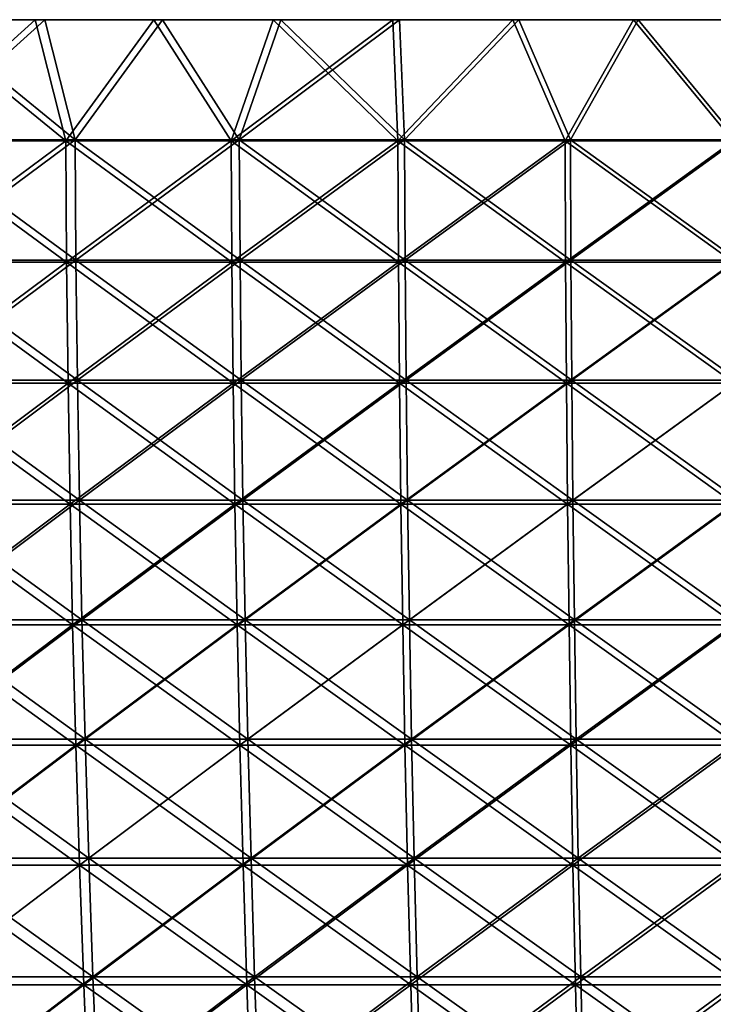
# Model space of a CAD drawing. Header units: millimetres. Extents: x -250 to 250, y -45 to 4150.
# Tile 700 of 805: x -56 to -24, y 4105 to 4150. Entities that reach past the tile are written whole.
import ezdxf

# ---------------------------------------------------------------- set-up
doc = ezdxf.new("R2010")
doc.units = ezdxf.units.MM
doc.header["$LTSCALE"] = 81.481481
for name, color, linetype in [('18', 7, 'CONTINUOUS'), ('19', 7, 'CONTINUOUS'), ('20', 7, 'CONTINUOUS'), ('21', 7, 'CONTINUOUS'), ('22', 7, 'CONTINUOUS')]:
    doc.layers.add(name, color=color, linetype=linetype)

msp = doc.modelspace()

# ---------------------------------------------------------------- linework, layer by layer
at = {"layer": '18', "color": 7, "linetype": 'CONTINUOUS'}
for points in [[(-65.595, 4150, 241.241), (-60.242, 4150, 242.633), (-54.421, 4150, 241.955), (-65.595, 4150, 241.241)], [(-59.76, 4150, 240.692), (-65.595, 4150, 241.241), (-54.421, 4150, 241.955), (-59.76, 4150, 240.692)], [(-60.242, 4150, -242.633), (-65.595, 4150, -241.241), (-54.421, 4150, -241.955), (-60.242, 4150, -242.633)], [(-54.421, 4150, -241.955), (-65.595, 4150, -241.241), (-59.76, 4150, -240.692), (-54.421, 4150, -241.955)], [(-60.242, 4150, 242.633), (-54.86, 4150, 243.907), (-49.055, 4150, 243.1), (-60.242, 4150, 242.633)], [(-54.421, 4150, 241.955), (-60.242, 4150, 242.633), (-49.055, 4150, 243.1), (-54.421, 4150, 241.955)], [(-54.86, 4150, -243.907), (-60.242, 4150, -242.633), (-49.055, 4150, -243.1), (-54.86, 4150, -243.907)], [(-49.055, 4150, -243.1), (-60.242, 4150, -242.633), (-54.421, 4150, -241.955), (-49.055, 4150, -243.1)], [(-54.86, 4150, 243.907), (-49.45, 4150, 245.06), (-43.665, 4150, 244.126), (-54.86, 4150, 243.907)], [(-49.055, 4150, 243.1), (-54.86, 4150, 243.907), (-43.665, 4150, 244.126), (-49.055, 4150, 243.1)], [(-49.45, 4150, -245.06), (-54.86, 4150, -243.907), (-38.254, 4150, -245.032), (-49.45, 4150, -245.06)], [(-38.254, 4150, -245.032), (-54.86, 4150, -243.907), (-43.666, 4150, -244.126), (-38.254, 4150, -245.032)], [(-43.666, 4150, -244.126), (-54.86, 4150, -243.907), (-49.055, 4150, -243.1), (-43.666, 4150, -244.126)], [(-49.45, 4150, 245.06), (-44.017, 4150, 246.094), (-32.823, 4150, 245.818), (-49.45, 4150, 245.06)], [(-43.665, 4150, 244.126), (-49.45, 4150, 245.06), (-38.253, 4150, 245.032), (-43.665, 4150, 244.126)], [(-38.253, 4150, 245.032), (-49.45, 4150, 245.06), (-32.823, 4150, 245.818), (-38.253, 4150, 245.032)], [(-44.017, 4150, -246.094), (-49.45, 4150, -245.06), (-32.824, 4150, -245.818), (-44.017, 4150, -246.094)], [(-32.824, 4150, -245.818), (-49.45, 4150, -245.06), (-38.254, 4150, -245.032), (-32.824, 4150, -245.818)], [(-44.017, 4150, 246.094), (-38.562, 4150, 247.008), (-27.377, 4150, 246.484), (-44.017, 4150, 246.094)], [(-32.823, 4150, 245.818), (-44.017, 4150, 246.094), (-27.377, 4150, 246.484), (-32.823, 4150, 245.818)], [(-38.562, 4150, -247.008), (-44.017, 4150, -246.094), (-27.377, 4150, -246.484), (-38.562, 4150, -247.008)], [(-27.377, 4150, -246.484), (-44.017, 4150, -246.094), (-32.824, 4150, -245.818), (-27.377, 4150, -246.484)], [(-38.562, 4150, 247.008), (-33.088, 4150, 247.801), (-21.918, 4150, 247.03), (-38.562, 4150, 247.008)], [(-27.377, 4150, 246.484), (-38.562, 4150, 247.008), (-21.918, 4150, 247.03), (-27.377, 4150, 246.484)], [(-33.088, 4150, -247.801), (-38.562, 4150, -247.008), (-10.97, 4150, -247.757), (-33.088, 4150, -247.801)], [(-10.97, 4150, -247.757), (-38.562, 4150, -247.008), (-16.448, 4150, -247.454), (-10.97, 4150, -247.757)], [(-16.448, 4150, -247.454), (-38.562, 4150, -247.008), (-21.918, 4150, -247.03), (-16.448, 4150, -247.454)], [(-21.918, 4150, -247.03), (-38.562, 4150, -247.008), (-27.377, 4150, -246.484), (-21.918, 4150, -247.03)], [(-33.088, 4150, 247.801), (-27.598, 4150, 248.472), (-5.486, 4150, 247.939), (-33.088, 4150, 247.801)], [(-21.918, 4150, 247.03), (-33.088, 4150, 247.801), (-16.448, 4150, 247.454), (-21.918, 4150, 247.03)], [(-16.448, 4150, 247.454), (-33.088, 4150, 247.801), (-10.97, 4150, 247.757), (-16.448, 4150, 247.454)], [(-10.97, 4150, 247.757), (-33.088, 4150, 247.801), (-5.486, 4150, 247.939), (-10.97, 4150, 247.757)], [(-27.598, 4150, -248.472), (-33.088, 4150, -247.801), (27.598, 4150, -248.472), (-27.598, 4150, -248.472)], [(27.598, 4150, -248.472), (-33.088, 4150, -247.801), (0, 4150, -248), (27.598, 4150, -248.472)], [(0, 4150, -248), (-33.088, 4150, -247.801), (-5.486, 4150, -247.939), (0, 4150, -248)], [(-5.486, 4150, -247.939), (-33.088, 4150, -247.801), (-10.97, 4150, -247.757), (-5.486, 4150, -247.939)], [(27.598, 4150, 248.472), (33.088, 4150, 247.801), (-27.598, 4150, 248.472), (27.598, 4150, 248.472)], [(-27.598, 4150, 248.472), (33.088, 4150, 247.801), (0, 4150, 248), (-27.598, 4150, 248.472)], [(-22.095, 4150, 249.022), (27.598, 4150, 248.472), (-27.598, 4150, 248.472), (-22.095, 4150, 249.022)], [(-5.486, 4150, 247.939), (-27.598, 4150, 248.472), (0, 4150, 248), (-5.486, 4150, 247.939)], [(-22.095, 4150, -249.022), (-27.598, 4150, -248.472), (22.095, 4150, -249.022), (-22.095, 4150, -249.022)], [(22.095, 4150, -249.022), (-27.598, 4150, -248.472), (27.598, 4150, -248.472), (22.095, 4150, -249.022)]]:
    msp.add_3dface(points, dxfattribs=at)
at = {"layer": '19', "color": 7, "linetype": 'CONTINUOUS'}
for points in [[(-60.242, 4150, -242.633), (-54.86, 4150, -243.907), (-60.964, 4144.483, -242.39), (-60.242, 4150, -242.633)], [(-54.86, 4150, -243.907), (-53.47, 4144.483, -244.153), (-60.964, 4144.483, -242.39), (-54.86, 4150, -243.907)], [(-54.86, 4150, -243.907), (-49.45, 4150, -245.06), (-53.47, 4144.483, -244.153), (-54.86, 4150, -243.907)], [(-49.45, 4150, -245.06), (-45.926, 4144.483, -245.683), (-53.47, 4144.483, -244.153), (-49.45, 4150, -245.06)], [(-49.45, 4150, -245.06), (-44.017, 4150, -246.094), (-45.926, 4144.483, -245.683), (-49.45, 4150, -245.06)], [(-44.017, 4150, -246.094), (-38.562, 4150, -247.008), (-45.926, 4144.483, -245.683), (-44.017, 4150, -246.094)], [(-38.562, 4150, -247.008), (-38.339, 4144.483, -246.981), (-45.926, 4144.483, -245.683), (-38.562, 4150, -247.008)], [(-38.562, 4150, -247.008), (-33.088, 4150, -247.801), (-38.339, 4144.483, -246.981), (-38.562, 4150, -247.008)], [(-33.088, 4150, -247.801), (-30.715, 4144.483, -248.045), (-38.339, 4144.483, -246.981), (-33.088, 4150, -247.801)], [(-33.088, 4150, -247.801), (-27.598, 4150, -248.472), (-30.715, 4144.483, -248.045), (-33.088, 4150, -247.801)], [(-27.598, 4150, -248.472), (-23.061, 4144.483, -248.873), (-30.715, 4144.483, -248.045), (-27.598, 4150, -248.472)], [(-27.598, 4150, -248.472), (-22.095, 4150, -249.022), (-23.061, 4144.483, -248.873), (-27.598, 4150, -248.472)], [(-53.47, 4144.483, -244.153), (-60.919, 4138.964, -242.213), (-60.964, 4144.483, -242.39), (-53.47, 4144.483, -244.153)], [(-53.431, 4138.964, -243.974), (-60.919, 4138.964, -242.213), (-53.47, 4144.483, -244.153), (-53.431, 4138.964, -243.974)], [(-45.926, 4144.483, -245.683), (-53.431, 4138.964, -243.974), (-53.47, 4144.483, -244.153), (-45.926, 4144.483, -245.683)], [(-45.893, 4138.964, -245.504), (-53.431, 4138.964, -243.974), (-45.926, 4144.483, -245.683), (-45.893, 4138.964, -245.504)], [(-38.339, 4144.483, -246.981), (-45.893, 4138.964, -245.504), (-45.926, 4144.483, -245.683), (-38.339, 4144.483, -246.981)], [(-38.311, 4138.964, -246.801), (-45.893, 4138.964, -245.504), (-38.339, 4144.483, -246.981), (-38.311, 4138.964, -246.801)], [(-30.715, 4144.483, -248.045), (-38.311, 4138.964, -246.801), (-38.339, 4144.483, -246.981), (-30.715, 4144.483, -248.045)], [(-30.692, 4138.964, -247.863), (-38.311, 4138.964, -246.801), (-30.715, 4144.483, -248.045), (-30.692, 4138.964, -247.863)], [(-23.061, 4144.483, -248.873), (-30.692, 4138.964, -247.863), (-30.715, 4144.483, -248.045), (-23.061, 4144.483, -248.873)], [(-23.045, 4138.964, -248.691), (-30.692, 4138.964, -247.863), (-23.061, 4144.483, -248.873), (-23.045, 4138.964, -248.691)], [(-53.431, 4138.964, -243.974), (-60.845, 4133.45, -241.917), (-60.919, 4138.964, -242.213), (-53.431, 4138.964, -243.974)], [(-53.366, 4133.45, -243.676), (-60.845, 4133.45, -241.917), (-53.431, 4138.964, -243.974), (-53.366, 4133.45, -243.676)], [(-45.893, 4138.964, -245.504), (-53.366, 4133.45, -243.676), (-53.431, 4138.964, -243.974), (-45.893, 4138.964, -245.504)], [(-45.837, 4133.45, -245.204), (-53.366, 4133.45, -243.676), (-45.893, 4138.964, -245.504), (-45.837, 4133.45, -245.204)], [(-38.311, 4138.964, -246.801), (-45.837, 4133.45, -245.204), (-45.893, 4138.964, -245.504), (-38.311, 4138.964, -246.801)], [(-38.264, 4133.45, -246.499), (-45.837, 4133.45, -245.204), (-38.311, 4138.964, -246.801), (-38.264, 4133.45, -246.499)], [(-30.692, 4138.964, -247.863), (-38.264, 4133.45, -246.499), (-38.311, 4138.964, -246.801), (-30.692, 4138.964, -247.863)], [(-30.655, 4133.45, -247.561), (-38.264, 4133.45, -246.499), (-30.692, 4138.964, -247.863), (-30.655, 4133.45, -247.561)], [(-23.045, 4138.964, -248.691), (-30.655, 4133.45, -247.561), (-30.692, 4138.964, -247.863), (-23.045, 4138.964, -248.691)], [(-23.016, 4133.45, -248.387), (-30.655, 4133.45, -247.561), (-23.045, 4138.964, -248.691), (-23.016, 4133.45, -248.387)], [(-53.366, 4133.45, -243.676), (-60.741, 4127.944, -241.504), (-60.845, 4133.45, -241.917), (-53.366, 4133.45, -243.676)], [(-53.275, 4127.944, -243.26), (-60.741, 4127.944, -241.504), (-53.366, 4133.45, -243.676), (-53.275, 4127.944, -243.26)], [(-45.837, 4133.45, -245.204), (-53.275, 4127.944, -243.26), (-53.366, 4133.45, -243.676), (-45.837, 4133.45, -245.204)], [(-45.758, 4127.944, -244.785), (-53.275, 4127.944, -243.26), (-45.837, 4133.45, -245.204), (-45.758, 4127.944, -244.785)], [(-38.264, 4133.45, -246.499), (-45.758, 4127.944, -244.785), (-45.837, 4133.45, -245.204), (-38.264, 4133.45, -246.499)], [(-38.198, 4127.944, -246.078), (-45.758, 4127.944, -244.785), (-38.264, 4133.45, -246.499), (-38.198, 4127.944, -246.078)], [(-30.655, 4133.45, -247.561), (-38.198, 4127.944, -246.078), (-38.264, 4133.45, -246.499), (-30.655, 4133.45, -247.561)], [(-30.602, 4127.944, -247.138), (-38.198, 4127.944, -246.078), (-30.655, 4133.45, -247.561), (-30.602, 4127.944, -247.138)], [(-23.016, 4133.45, -248.387), (-30.602, 4127.944, -247.138), (-30.655, 4133.45, -247.561), (-23.016, 4133.45, -248.387)], [(-22.977, 4127.944, -247.963), (-30.602, 4127.944, -247.138), (-23.016, 4133.45, -248.387), (-22.977, 4127.944, -247.963)], [(-53.275, 4127.944, -243.26), (-60.607, 4122.448, -240.972), (-60.741, 4127.944, -241.504), (-53.275, 4127.944, -243.26)], [(-53.157, 4122.448, -242.725), (-60.607, 4122.448, -240.972), (-53.275, 4127.944, -243.26), (-53.157, 4122.448, -242.725)], [(-45.758, 4127.944, -244.785), (-53.157, 4122.448, -242.725), (-53.275, 4127.944, -243.26), (-45.758, 4127.944, -244.785)], [(-45.658, 4122.448, -244.246), (-53.157, 4122.448, -242.725), (-45.758, 4127.944, -244.785), (-45.658, 4122.448, -244.246)], [(-38.198, 4127.944, -246.078), (-45.658, 4122.448, -244.246), (-45.758, 4127.944, -244.785), (-38.198, 4127.944, -246.078)], [(-38.114, 4122.448, -245.537), (-45.658, 4122.448, -244.246), (-38.198, 4127.944, -246.078), (-38.114, 4122.448, -245.537)], [(-30.602, 4127.944, -247.138), (-38.114, 4122.448, -245.537), (-38.198, 4127.944, -246.078), (-30.602, 4127.944, -247.138)], [(-30.535, 4122.448, -246.594), (-38.114, 4122.448, -245.537), (-30.602, 4127.944, -247.138), (-30.535, 4122.448, -246.594)], [(-22.977, 4127.944, -247.963), (-30.535, 4122.448, -246.594), (-30.602, 4127.944, -247.138), (-22.977, 4127.944, -247.963)], [(-22.927, 4122.448, -247.417), (-30.535, 4122.448, -246.594), (-22.977, 4127.944, -247.963), (-22.927, 4122.448, -247.417)], [(-53.157, 4122.448, -242.725), (-60.444, 4116.967, -240.323), (-60.607, 4122.448, -240.972), (-53.157, 4122.448, -242.725)], [(-53.014, 4116.967, -242.071), (-60.444, 4116.967, -240.323), (-53.157, 4122.448, -242.725), (-53.014, 4116.967, -242.071)], [(-45.658, 4122.448, -244.246), (-53.014, 4116.967, -242.071), (-53.157, 4122.448, -242.725), (-45.658, 4122.448, -244.246)], [(-45.535, 4116.967, -243.589), (-53.014, 4116.967, -242.071), (-45.658, 4122.448, -244.246), (-45.535, 4116.967, -243.589)], [(-38.114, 4122.448, -245.537), (-45.535, 4116.967, -243.589), (-45.658, 4122.448, -244.246), (-38.114, 4122.448, -245.537)], [(-38.012, 4116.967, -244.875), (-45.535, 4116.967, -243.589), (-38.114, 4122.448, -245.537), (-38.012, 4116.967, -244.875)], [(-30.535, 4122.448, -246.594), (-38.012, 4116.967, -244.875), (-38.114, 4122.448, -245.537), (-30.535, 4122.448, -246.594)], [(-30.453, 4116.967, -245.93), (-38.012, 4116.967, -244.875), (-30.535, 4122.448, -246.594), (-30.453, 4116.967, -245.93)], [(-22.927, 4122.448, -247.417), (-30.453, 4116.967, -245.93), (-30.535, 4122.448, -246.594), (-22.927, 4122.448, -247.417)], [(-22.865, 4116.967, -246.751), (-30.453, 4116.967, -245.93), (-22.927, 4122.448, -247.417), (-22.865, 4116.967, -246.751)], [(-53.014, 4116.967, -242.071), (-60.251, 4111.501, -239.557), (-60.444, 4116.967, -240.323), (-53.014, 4116.967, -242.071)], [(-52.845, 4111.501, -241.299), (-60.251, 4111.501, -239.557), (-53.014, 4116.967, -242.071), (-52.845, 4111.501, -241.299)], [(-45.535, 4116.967, -243.589), (-52.845, 4111.501, -241.299), (-53.014, 4116.967, -242.071), (-45.535, 4116.967, -243.589)], [(-45.389, 4111.501, -242.812), (-52.845, 4111.501, -241.299), (-45.535, 4116.967, -243.589), (-45.389, 4111.501, -242.812)], [(-38.012, 4116.967, -244.875), (-45.389, 4111.501, -242.812), (-45.535, 4116.967, -243.589), (-38.012, 4116.967, -244.875)], [(-37.89, 4111.501, -244.095), (-45.389, 4111.501, -242.812), (-38.012, 4116.967, -244.875), (-37.89, 4111.501, -244.095)], [(-30.453, 4116.967, -245.93), (-37.89, 4111.501, -244.095), (-38.012, 4116.967, -244.875), (-30.453, 4116.967, -245.93)], [(-30.356, 4111.501, -245.146), (-37.89, 4111.501, -244.095), (-30.453, 4116.967, -245.93), (-30.356, 4111.501, -245.146)], [(-22.865, 4116.967, -246.751), (-30.356, 4111.501, -245.146), (-30.453, 4116.967, -245.93), (-22.865, 4116.967, -246.751)], [(-22.792, 4111.501, -245.964), (-30.356, 4111.501, -245.146), (-22.865, 4116.967, -246.751), (-22.792, 4111.501, -245.964)], [(-52.845, 4111.501, -241.299), (-60.029, 4106.054, -238.674), (-60.251, 4111.501, -239.557), (-52.845, 4111.501, -241.299)], [(-52.65, 4106.054, -240.409), (-60.029, 4106.054, -238.674), (-52.845, 4111.501, -241.299), (-52.65, 4106.054, -240.409)], [(-45.389, 4111.501, -242.812), (-52.65, 4106.054, -240.409), (-52.845, 4111.501, -241.299), (-45.389, 4111.501, -242.812)], [(-45.222, 4106.054, -241.917), (-52.65, 4106.054, -240.409), (-45.389, 4111.501, -242.812), (-45.222, 4106.054, -241.917)], [(-37.89, 4111.501, -244.095), (-45.222, 4106.054, -241.917), (-45.389, 4111.501, -242.812), (-37.89, 4111.501, -244.095)], [(-37.751, 4106.054, -243.195), (-45.222, 4106.054, -241.917), (-37.89, 4111.501, -244.095), (-37.751, 4106.054, -243.195)], [(-30.356, 4111.501, -245.146), (-37.751, 4106.054, -243.195), (-37.89, 4111.501, -244.095), (-30.356, 4111.501, -245.146)], [(-30.244, 4106.054, -244.242), (-37.751, 4106.054, -243.195), (-30.356, 4111.501, -245.146), (-30.244, 4106.054, -244.242)], [(-22.792, 4111.501, -245.964), (-30.244, 4106.054, -244.242), (-30.356, 4111.501, -245.146), (-22.792, 4111.501, -245.964)], [(-22.708, 4106.054, -245.057), (-30.244, 4106.054, -244.242), (-22.792, 4111.501, -245.964), (-22.708, 4106.054, -245.057)], [(-52.65, 4106.054, -240.409), (-59.778, 4100.628, -237.674), (-60.029, 4106.054, -238.674), (-52.65, 4106.054, -240.409)], [(-52.43, 4100.628, -239.402), (-59.778, 4100.628, -237.674), (-52.65, 4106.054, -240.409), (-52.43, 4100.628, -239.402)], [(-45.222, 4106.054, -241.917), (-52.43, 4100.628, -239.402), (-52.65, 4106.054, -240.409), (-45.222, 4106.054, -241.917)], [(-45.033, 4100.628, -240.904), (-52.43, 4100.628, -239.402), (-45.222, 4106.054, -241.917), (-45.033, 4100.628, -240.904)], [(-37.751, 4106.054, -243.195), (-45.033, 4100.628, -240.904), (-45.222, 4106.054, -241.917), (-37.751, 4106.054, -243.195)], [(-37.593, 4100.628, -242.176), (-45.033, 4100.628, -240.904), (-37.751, 4106.054, -243.195), (-37.593, 4100.628, -242.176)], [(-30.244, 4106.054, -244.242), (-37.593, 4100.628, -242.176), (-37.751, 4106.054, -243.195), (-30.244, 4106.054, -244.242)], [(-30.117, 4100.628, -243.219), (-37.593, 4100.628, -242.176), (-30.244, 4106.054, -244.242), (-30.117, 4100.628, -243.219)], [(-22.708, 4106.054, -245.057), (-30.117, 4100.628, -243.219), (-30.244, 4106.054, -244.242), (-22.708, 4106.054, -245.057)], [(-22.613, 4100.628, -244.031), (-30.117, 4100.628, -243.219), (-22.708, 4106.054, -245.057), (-22.613, 4100.628, -244.031)]]:
    msp.add_3dface(points, dxfattribs=at)
at = {"layer": '20', "color": 7, "linetype": 'CONTINUOUS'}
for points in [[(-60.242, 4150, 242.633), (-60.964, 4144.483, 242.39), (-53.47, 4144.483, 244.153), (-60.242, 4150, 242.633)], [(-54.86, 4150, 243.907), (-60.242, 4150, 242.633), (-53.47, 4144.483, 244.153), (-54.86, 4150, 243.907)], [(-49.45, 4150, 245.06), (-54.86, 4150, 243.907), (-53.47, 4144.483, 244.153), (-49.45, 4150, 245.06)], [(-49.45, 4150, 245.06), (-53.47, 4144.483, 244.153), (-45.926, 4144.483, 245.683), (-49.45, 4150, 245.06)], [(-44.017, 4150, 246.094), (-49.45, 4150, 245.06), (-45.926, 4144.483, 245.683), (-44.017, 4150, 246.094)], [(-44.017, 4150, 246.094), (-45.926, 4144.483, 245.683), (-38.339, 4144.483, 246.981), (-44.017, 4150, 246.094)], [(-38.562, 4150, 247.008), (-44.017, 4150, 246.094), (-38.339, 4144.483, 246.981), (-38.562, 4150, 247.008)], [(-33.088, 4150, 247.801), (-38.562, 4150, 247.008), (-38.339, 4144.483, 246.981), (-33.088, 4150, 247.801)], [(-33.088, 4150, 247.801), (-38.339, 4144.483, 246.981), (-30.715, 4144.483, 248.045), (-33.088, 4150, 247.801)], [(-27.598, 4150, 248.472), (-33.088, 4150, 247.801), (-30.715, 4144.483, 248.045), (-27.598, 4150, 248.472)], [(-27.598, 4150, 248.472), (-30.715, 4144.483, 248.045), (-23.061, 4144.483, 248.873), (-27.598, 4150, 248.472)], [(-22.095, 4150, 249.022), (-27.598, 4150, 248.472), (-23.061, 4144.483, 248.873), (-22.095, 4150, 249.022)], [(-60.919, 4138.964, 242.213), (-53.431, 4138.964, 243.974), (-60.964, 4144.483, 242.39), (-60.919, 4138.964, 242.213)], [(-60.964, 4144.483, 242.39), (-53.431, 4138.964, 243.974), (-53.47, 4144.483, 244.153), (-60.964, 4144.483, 242.39)], [(-53.431, 4138.964, 243.974), (-45.893, 4138.964, 245.504), (-53.47, 4144.483, 244.153), (-53.431, 4138.964, 243.974)], [(-53.47, 4144.483, 244.153), (-45.893, 4138.964, 245.504), (-45.926, 4144.483, 245.683), (-53.47, 4144.483, 244.153)], [(-45.893, 4138.964, 245.504), (-38.311, 4138.964, 246.801), (-45.926, 4144.483, 245.683), (-45.893, 4138.964, 245.504)], [(-45.926, 4144.483, 245.683), (-38.311, 4138.964, 246.801), (-38.339, 4144.483, 246.981), (-45.926, 4144.483, 245.683)], [(-38.311, 4138.964, 246.801), (-30.692, 4138.964, 247.863), (-38.339, 4144.483, 246.981), (-38.311, 4138.964, 246.801)], [(-38.339, 4144.483, 246.981), (-30.692, 4138.964, 247.863), (-30.715, 4144.483, 248.045), (-38.339, 4144.483, 246.981)], [(-30.692, 4138.964, 247.863), (-23.045, 4138.964, 248.691), (-30.715, 4144.483, 248.045), (-30.692, 4138.964, 247.863)], [(-30.715, 4144.483, 248.045), (-23.045, 4138.964, 248.691), (-23.061, 4144.483, 248.873), (-30.715, 4144.483, 248.045)], [(-60.845, 4133.45, 241.917), (-53.366, 4133.45, 243.676), (-60.919, 4138.964, 242.213), (-60.845, 4133.45, 241.917)], [(-60.919, 4138.964, 242.213), (-53.366, 4133.45, 243.676), (-53.431, 4138.964, 243.974), (-60.919, 4138.964, 242.213)], [(-53.366, 4133.45, 243.676), (-45.837, 4133.45, 245.204), (-53.431, 4138.964, 243.974), (-53.366, 4133.45, 243.676)], [(-53.431, 4138.964, 243.974), (-45.837, 4133.45, 245.204), (-45.893, 4138.964, 245.504), (-53.431, 4138.964, 243.974)], [(-45.837, 4133.45, 245.204), (-38.264, 4133.45, 246.499), (-45.893, 4138.964, 245.504), (-45.837, 4133.45, 245.204)], [(-45.893, 4138.964, 245.504), (-38.264, 4133.45, 246.499), (-38.311, 4138.964, 246.801), (-45.893, 4138.964, 245.504)], [(-38.264, 4133.45, 246.499), (-30.655, 4133.45, 247.561), (-38.311, 4138.964, 246.801), (-38.264, 4133.45, 246.499)], [(-38.311, 4138.964, 246.801), (-30.655, 4133.45, 247.561), (-30.692, 4138.964, 247.863), (-38.311, 4138.964, 246.801)], [(-30.655, 4133.45, 247.561), (-23.016, 4133.45, 248.387), (-30.692, 4138.964, 247.863), (-30.655, 4133.45, 247.561)], [(-30.692, 4138.964, 247.863), (-23.016, 4133.45, 248.387), (-23.045, 4138.964, 248.691), (-30.692, 4138.964, 247.863)], [(-60.741, 4127.944, 241.504), (-53.275, 4127.944, 243.26), (-60.845, 4133.45, 241.917), (-60.741, 4127.944, 241.504)], [(-60.845, 4133.45, 241.917), (-53.275, 4127.944, 243.26), (-53.366, 4133.45, 243.676), (-60.845, 4133.45, 241.917)], [(-53.275, 4127.944, 243.26), (-45.758, 4127.944, 244.785), (-53.366, 4133.45, 243.676), (-53.275, 4127.944, 243.26)], [(-53.366, 4133.45, 243.676), (-45.758, 4127.944, 244.785), (-45.837, 4133.45, 245.204), (-53.366, 4133.45, 243.676)], [(-45.758, 4127.944, 244.785), (-38.198, 4127.944, 246.078), (-45.837, 4133.45, 245.204), (-45.758, 4127.944, 244.785)], [(-45.837, 4133.45, 245.204), (-38.198, 4127.944, 246.078), (-38.264, 4133.45, 246.499), (-45.837, 4133.45, 245.204)], [(-38.198, 4127.944, 246.078), (-30.602, 4127.944, 247.138), (-38.264, 4133.45, 246.499), (-38.198, 4127.944, 246.078)], [(-38.264, 4133.45, 246.499), (-30.602, 4127.944, 247.138), (-30.655, 4133.45, 247.561), (-38.264, 4133.45, 246.499)], [(-30.602, 4127.944, 247.138), (-22.977, 4127.944, 247.963), (-30.655, 4133.45, 247.561), (-30.602, 4127.944, 247.138)], [(-30.655, 4133.45, 247.561), (-22.977, 4127.944, 247.963), (-23.016, 4133.45, 248.387), (-30.655, 4133.45, 247.561)], [(-60.607, 4122.448, 240.972), (-53.157, 4122.448, 242.725), (-60.741, 4127.944, 241.504), (-60.607, 4122.448, 240.972)], [(-60.741, 4127.944, 241.504), (-53.157, 4122.448, 242.725), (-53.275, 4127.944, 243.26), (-60.741, 4127.944, 241.504)], [(-53.157, 4122.448, 242.725), (-45.658, 4122.448, 244.246), (-53.275, 4127.944, 243.26), (-53.157, 4122.448, 242.725)], [(-53.275, 4127.944, 243.26), (-45.658, 4122.448, 244.246), (-45.758, 4127.944, 244.785), (-53.275, 4127.944, 243.26)], [(-45.658, 4122.448, 244.246), (-38.114, 4122.448, 245.537), (-45.758, 4127.944, 244.785), (-45.658, 4122.448, 244.246)], [(-45.758, 4127.944, 244.785), (-38.114, 4122.448, 245.537), (-38.198, 4127.944, 246.078), (-45.758, 4127.944, 244.785)], [(-38.114, 4122.448, 245.537), (-30.535, 4122.448, 246.594), (-38.198, 4127.944, 246.078), (-38.114, 4122.448, 245.537)], [(-38.198, 4127.944, 246.078), (-30.535, 4122.448, 246.594), (-30.602, 4127.944, 247.138), (-38.198, 4127.944, 246.078)], [(-30.535, 4122.448, 246.594), (-22.927, 4122.448, 247.417), (-30.602, 4127.944, 247.138), (-30.535, 4122.448, 246.594)], [(-30.602, 4127.944, 247.138), (-22.927, 4122.448, 247.417), (-22.977, 4127.944, 247.963), (-30.602, 4127.944, 247.138)], [(-60.444, 4116.967, 240.323), (-53.014, 4116.967, 242.071), (-60.607, 4122.448, 240.972), (-60.444, 4116.967, 240.323)], [(-60.607, 4122.448, 240.972), (-53.014, 4116.967, 242.071), (-53.157, 4122.448, 242.725), (-60.607, 4122.448, 240.972)], [(-53.014, 4116.967, 242.071), (-45.535, 4116.967, 243.589), (-53.157, 4122.448, 242.725), (-53.014, 4116.967, 242.071)], [(-53.157, 4122.448, 242.725), (-45.535, 4116.967, 243.589), (-45.658, 4122.448, 244.246), (-53.157, 4122.448, 242.725)], [(-45.535, 4116.967, 243.589), (-38.012, 4116.967, 244.875), (-45.658, 4122.448, 244.246), (-45.535, 4116.967, 243.589)], [(-45.658, 4122.448, 244.246), (-38.012, 4116.967, 244.875), (-38.114, 4122.448, 245.537), (-45.658, 4122.448, 244.246)], [(-38.012, 4116.967, 244.875), (-30.453, 4116.967, 245.93), (-38.114, 4122.448, 245.537), (-38.012, 4116.967, 244.875)], [(-38.114, 4122.448, 245.537), (-30.453, 4116.967, 245.93), (-30.535, 4122.448, 246.594), (-38.114, 4122.448, 245.537)], [(-30.453, 4116.967, 245.93), (-22.865, 4116.967, 246.751), (-30.535, 4122.448, 246.594), (-30.453, 4116.967, 245.93)], [(-30.535, 4122.448, 246.594), (-22.865, 4116.967, 246.751), (-22.927, 4122.448, 247.417), (-30.535, 4122.448, 246.594)], [(-60.251, 4111.501, 239.557), (-52.845, 4111.501, 241.299), (-60.444, 4116.967, 240.323), (-60.251, 4111.501, 239.557)], [(-60.444, 4116.967, 240.323), (-52.845, 4111.501, 241.299), (-53.014, 4116.967, 242.071), (-60.444, 4116.967, 240.323)], [(-52.845, 4111.501, 241.299), (-45.389, 4111.501, 242.812), (-53.014, 4116.967, 242.071), (-52.845, 4111.501, 241.299)], [(-53.014, 4116.967, 242.071), (-45.389, 4111.501, 242.812), (-45.535, 4116.967, 243.589), (-53.014, 4116.967, 242.071)], [(-45.389, 4111.501, 242.812), (-37.89, 4111.501, 244.095), (-45.535, 4116.967, 243.589), (-45.389, 4111.501, 242.812)], [(-45.535, 4116.967, 243.589), (-37.89, 4111.501, 244.095), (-38.012, 4116.967, 244.875), (-45.535, 4116.967, 243.589)], [(-37.89, 4111.501, 244.095), (-30.356, 4111.501, 245.146), (-38.012, 4116.967, 244.875), (-37.89, 4111.501, 244.095)], [(-38.012, 4116.967, 244.875), (-30.356, 4111.501, 245.146), (-30.453, 4116.967, 245.93), (-38.012, 4116.967, 244.875)], [(-30.356, 4111.501, 245.146), (-22.792, 4111.501, 245.964), (-30.453, 4116.967, 245.93), (-30.356, 4111.501, 245.146)], [(-30.453, 4116.967, 245.93), (-22.792, 4111.501, 245.964), (-22.865, 4116.967, 246.751), (-30.453, 4116.967, 245.93)], [(-60.029, 4106.054, 238.674), (-52.65, 4106.054, 240.409), (-60.251, 4111.501, 239.557), (-60.029, 4106.054, 238.674)], [(-60.251, 4111.501, 239.557), (-52.65, 4106.054, 240.409), (-52.845, 4111.501, 241.299), (-60.251, 4111.501, 239.557)], [(-52.65, 4106.054, 240.409), (-45.222, 4106.054, 241.917), (-52.845, 4111.501, 241.299), (-52.65, 4106.054, 240.409)], [(-52.845, 4111.501, 241.299), (-45.222, 4106.054, 241.917), (-45.389, 4111.501, 242.812), (-52.845, 4111.501, 241.299)], [(-45.222, 4106.054, 241.917), (-37.751, 4106.054, 243.195), (-45.389, 4111.501, 242.812), (-45.222, 4106.054, 241.917)], [(-45.389, 4111.501, 242.812), (-37.751, 4106.054, 243.195), (-37.89, 4111.501, 244.095), (-45.389, 4111.501, 242.812)], [(-37.751, 4106.054, 243.195), (-30.244, 4106.054, 244.242), (-37.89, 4111.501, 244.095), (-37.751, 4106.054, 243.195)], [(-37.89, 4111.501, 244.095), (-30.244, 4106.054, 244.242), (-30.356, 4111.501, 245.146), (-37.89, 4111.501, 244.095)], [(-30.244, 4106.054, 244.242), (-22.708, 4106.054, 245.057), (-30.356, 4111.501, 245.146), (-30.244, 4106.054, 244.242)], [(-30.356, 4111.501, 245.146), (-22.708, 4106.054, 245.057), (-22.792, 4111.501, 245.964), (-30.356, 4111.501, 245.146)], [(-59.778, 4100.628, 237.674), (-52.43, 4100.628, 239.402), (-60.029, 4106.054, 238.674), (-59.778, 4100.628, 237.674)], [(-60.029, 4106.054, 238.674), (-52.43, 4100.628, 239.402), (-52.65, 4106.054, 240.409), (-60.029, 4106.054, 238.674)], [(-52.43, 4100.628, 239.402), (-45.033, 4100.628, 240.904), (-52.65, 4106.054, 240.409), (-52.43, 4100.628, 239.402)], [(-52.65, 4106.054, 240.409), (-45.033, 4100.628, 240.904), (-45.222, 4106.054, 241.917), (-52.65, 4106.054, 240.409)], [(-45.033, 4100.628, 240.904), (-37.593, 4100.628, 242.176), (-45.222, 4106.054, 241.917), (-45.033, 4100.628, 240.904)], [(-45.222, 4106.054, 241.917), (-37.593, 4100.628, 242.176), (-37.751, 4106.054, 243.195), (-45.222, 4106.054, 241.917)], [(-37.593, 4100.628, 242.176), (-30.117, 4100.628, 243.219), (-37.751, 4106.054, 243.195), (-37.593, 4100.628, 242.176)], [(-37.751, 4106.054, 243.195), (-30.117, 4100.628, 243.219), (-30.244, 4106.054, 244.242), (-37.751, 4106.054, 243.195)], [(-30.117, 4100.628, 243.219), (-22.613, 4100.628, 244.031), (-30.244, 4106.054, 244.242), (-30.117, 4100.628, 243.219)], [(-30.244, 4106.054, 244.242), (-22.613, 4100.628, 244.031), (-22.708, 4106.054, 245.057), (-30.244, 4106.054, 244.242)]]:
    msp.add_3dface(points, dxfattribs=at)
at = {"layer": '21', "color": 7, "linetype": 'CONTINUOUS'}
for points in [[(-59.76, 4150, 240.692), (-54.421, 4150, 241.955), (-60.476, 4144.528, 240.451), (-59.76, 4150, 240.692)], [(-54.421, 4150, 241.955), (-53.042, 4144.528, 242.199), (-60.476, 4144.528, 240.451), (-54.421, 4150, 241.955)], [(-54.421, 4150, 241.955), (-49.055, 4150, 243.1), (-53.042, 4144.528, 242.199), (-54.421, 4150, 241.955)], [(-49.055, 4150, 243.1), (-45.559, 4144.528, 243.718), (-53.042, 4144.528, 242.199), (-49.055, 4150, 243.1)], [(-49.055, 4150, 243.1), (-43.665, 4150, 244.126), (-45.559, 4144.528, 243.718), (-49.055, 4150, 243.1)], [(-43.665, 4150, 244.126), (-38.253, 4150, 245.032), (-45.559, 4144.528, 243.718), (-43.665, 4150, 244.126)], [(-38.253, 4150, 245.032), (-38.032, 4144.528, 245.005), (-45.559, 4144.528, 243.718), (-38.253, 4150, 245.032)], [(-38.253, 4150, 245.032), (-32.823, 4150, 245.818), (-38.032, 4144.528, 245.005), (-38.253, 4150, 245.032)], [(-32.823, 4150, 245.818), (-30.469, 4144.528, 246.06), (-38.032, 4144.528, 245.005), (-32.823, 4150, 245.818)], [(-32.823, 4150, 245.818), (-27.377, 4150, 246.484), (-30.469, 4144.528, 246.06), (-32.823, 4150, 245.818)], [(-27.377, 4150, 246.484), (-22.877, 4144.528, 246.882), (-30.469, 4144.528, 246.06), (-27.377, 4150, 246.484)], [(-27.377, 4150, 246.484), (-21.918, 4150, 247.03), (-22.877, 4144.528, 246.882), (-27.377, 4150, 246.484)], [(-53.042, 4144.528, 242.199), (-60.432, 4139.054, 240.275), (-60.476, 4144.528, 240.451), (-53.042, 4144.528, 242.199)], [(-53.004, 4139.054, 242.022), (-60.432, 4139.054, 240.275), (-53.042, 4144.528, 242.199), (-53.004, 4139.054, 242.022)], [(-45.559, 4144.528, 243.718), (-53.004, 4139.054, 242.022), (-53.042, 4144.528, 242.199), (-45.559, 4144.528, 243.718)], [(-45.525, 4139.054, 243.54), (-53.004, 4139.054, 242.022), (-45.559, 4144.528, 243.718), (-45.525, 4139.054, 243.54)], [(-38.032, 4144.528, 245.005), (-45.525, 4139.054, 243.54), (-45.559, 4144.528, 243.718), (-38.032, 4144.528, 245.005)], [(-38.004, 4139.054, 244.826), (-45.525, 4139.054, 243.54), (-38.032, 4144.528, 245.005), (-38.004, 4139.054, 244.826)], [(-30.469, 4144.528, 246.06), (-38.004, 4139.054, 244.826), (-38.032, 4144.528, 245.005), (-30.469, 4144.528, 246.06)], [(-30.447, 4139.054, 245.88), (-38.004, 4139.054, 244.826), (-30.469, 4144.528, 246.06), (-30.447, 4139.054, 245.88)], [(-22.877, 4144.528, 246.882), (-30.447, 4139.054, 245.88), (-30.469, 4144.528, 246.06), (-22.877, 4144.528, 246.882)], [(-22.86, 4139.054, 246.701), (-30.447, 4139.054, 245.88), (-22.877, 4144.528, 246.882), (-22.86, 4139.054, 246.701)], [(-53.004, 4139.054, 242.022), (-60.358, 4133.584, 239.982), (-60.432, 4139.054, 240.275), (-53.004, 4139.054, 242.022)], [(-52.939, 4133.584, 241.727), (-60.358, 4133.584, 239.982), (-53.004, 4139.054, 242.022), (-52.939, 4133.584, 241.727)], [(-45.525, 4139.054, 243.54), (-52.939, 4133.584, 241.727), (-53.004, 4139.054, 242.022), (-45.525, 4139.054, 243.54)], [(-45.47, 4133.584, 243.243), (-52.939, 4133.584, 241.727), (-45.525, 4139.054, 243.54), (-45.47, 4133.584, 243.243)], [(-38.004, 4139.054, 244.826), (-45.47, 4133.584, 243.243), (-45.525, 4139.054, 243.54), (-38.004, 4139.054, 244.826)], [(-37.958, 4133.584, 244.528), (-45.47, 4133.584, 243.243), (-38.004, 4139.054, 244.826), (-37.958, 4133.584, 244.528)], [(-30.447, 4139.054, 245.88), (-37.958, 4133.584, 244.528), (-38.004, 4139.054, 244.826), (-30.447, 4139.054, 245.88)], [(-30.409, 4133.584, 245.581), (-37.958, 4133.584, 244.528), (-30.447, 4139.054, 245.88), (-30.409, 4133.584, 245.581)], [(-22.86, 4139.054, 246.701), (-30.409, 4133.584, 245.581), (-30.447, 4139.054, 245.88), (-22.86, 4139.054, 246.701)], [(-22.832, 4133.584, 246.401), (-30.409, 4133.584, 245.581), (-22.86, 4139.054, 246.701), (-22.832, 4133.584, 246.401)], [(-52.939, 4133.584, 241.727), (-60.255, 4128.123, 239.572), (-60.358, 4133.584, 239.982), (-52.939, 4133.584, 241.727)], [(-52.849, 4128.123, 241.314), (-60.255, 4128.123, 239.572), (-52.939, 4133.584, 241.727), (-52.849, 4128.123, 241.314)], [(-45.47, 4133.584, 243.243), (-52.849, 4128.123, 241.314), (-52.939, 4133.584, 241.727), (-45.47, 4133.584, 243.243)], [(-45.392, 4128.123, 242.827), (-52.849, 4128.123, 241.314), (-45.47, 4133.584, 243.243), (-45.392, 4128.123, 242.827)], [(-37.958, 4133.584, 244.528), (-45.392, 4128.123, 242.827), (-45.47, 4133.584, 243.243), (-37.958, 4133.584, 244.528)], [(-37.893, 4128.123, 244.11), (-45.392, 4128.123, 242.827), (-37.958, 4133.584, 244.528), (-37.893, 4128.123, 244.11)], [(-30.409, 4133.584, 245.581), (-37.893, 4128.123, 244.11), (-37.958, 4133.584, 244.528), (-30.409, 4133.584, 245.581)], [(-30.357, 4128.123, 245.161), (-37.893, 4128.123, 244.11), (-30.409, 4133.584, 245.581), (-30.357, 4128.123, 245.161)], [(-22.832, 4133.584, 246.401), (-30.357, 4128.123, 245.161), (-30.409, 4133.584, 245.581), (-22.832, 4133.584, 246.401)], [(-22.793, 4128.123, 245.979), (-30.357, 4128.123, 245.161), (-22.832, 4133.584, 246.401), (-22.793, 4128.123, 245.979)], [(-52.849, 4128.123, 241.314), (-60.122, 4122.673, 239.045), (-60.255, 4128.123, 239.572), (-52.849, 4128.123, 241.314)], [(-52.732, 4122.673, 240.783), (-60.122, 4122.673, 239.045), (-52.849, 4128.123, 241.314), (-52.732, 4122.673, 240.783)], [(-45.392, 4128.123, 242.827), (-52.732, 4122.673, 240.783), (-52.849, 4128.123, 241.314), (-45.392, 4128.123, 242.827)], [(-45.292, 4122.673, 242.293), (-52.732, 4122.673, 240.783), (-45.392, 4128.123, 242.827), (-45.292, 4122.673, 242.293)], [(-37.893, 4128.123, 244.11), (-45.292, 4122.673, 242.293), (-45.392, 4128.123, 242.827), (-37.893, 4128.123, 244.11)], [(-37.809, 4122.673, 243.573), (-45.292, 4122.673, 242.293), (-37.893, 4128.123, 244.11), (-37.809, 4122.673, 243.573)], [(-30.357, 4128.123, 245.161), (-37.809, 4122.673, 243.573), (-37.893, 4128.123, 244.11), (-30.357, 4128.123, 245.161)], [(-30.291, 4122.673, 244.622), (-37.809, 4122.673, 243.573), (-30.357, 4128.123, 245.161), (-30.291, 4122.673, 244.622)], [(-22.793, 4128.123, 245.979), (-30.291, 4122.673, 244.622), (-30.357, 4128.123, 245.161), (-22.793, 4128.123, 245.979)], [(-22.743, 4122.673, 245.438), (-30.291, 4122.673, 244.622), (-22.793, 4128.123, 245.979), (-22.743, 4122.673, 245.438)], [(-52.732, 4122.673, 240.783), (-59.96, 4117.235, 238.401), (-60.122, 4122.673, 239.045), (-52.732, 4122.673, 240.783)], [(-52.59, 4117.235, 240.135), (-59.96, 4117.235, 238.401), (-52.732, 4122.673, 240.783), (-52.59, 4117.235, 240.135)], [(-45.292, 4122.673, 242.293), (-52.59, 4117.235, 240.135), (-52.732, 4122.673, 240.783), (-45.292, 4122.673, 242.293)], [(-45.17, 4117.235, 241.64), (-52.59, 4117.235, 240.135), (-45.292, 4122.673, 242.293), (-45.17, 4117.235, 241.64)], [(-37.809, 4122.673, 243.573), (-45.17, 4117.235, 241.64), (-45.292, 4122.673, 242.293), (-37.809, 4122.673, 243.573)], [(-37.708, 4117.235, 242.917), (-45.17, 4117.235, 241.64), (-37.809, 4122.673, 243.573), (-37.708, 4117.235, 242.917)], [(-30.291, 4122.673, 244.622), (-37.708, 4117.235, 242.917), (-37.809, 4122.673, 243.573), (-30.291, 4122.673, 244.622)], [(-30.209, 4117.235, 243.963), (-37.708, 4117.235, 242.917), (-30.291, 4122.673, 244.622), (-30.209, 4117.235, 243.963)], [(-22.743, 4122.673, 245.438), (-30.209, 4117.235, 243.963), (-30.291, 4122.673, 244.622), (-22.743, 4122.673, 245.438)], [(-22.682, 4117.235, 244.777), (-30.209, 4117.235, 243.963), (-22.743, 4122.673, 245.438), (-22.682, 4117.235, 244.777)], [(-52.59, 4117.235, 240.135), (-59.769, 4111.814, 237.641), (-59.96, 4117.235, 238.401), (-52.59, 4117.235, 240.135)], [(-52.423, 4111.814, 239.369), (-59.769, 4111.814, 237.641), (-52.59, 4117.235, 240.135), (-52.423, 4111.814, 239.369)], [(-45.17, 4117.235, 241.64), (-52.423, 4111.814, 239.369), (-52.59, 4117.235, 240.135), (-45.17, 4117.235, 241.64)], [(-45.026, 4111.814, 240.87), (-52.423, 4111.814, 239.369), (-45.17, 4117.235, 241.64), (-45.026, 4111.814, 240.87)], [(-37.708, 4117.235, 242.917), (-45.026, 4111.814, 240.87), (-45.17, 4117.235, 241.64), (-37.708, 4117.235, 242.917)], [(-37.587, 4111.814, 242.143), (-45.026, 4111.814, 240.87), (-37.708, 4117.235, 242.917), (-37.587, 4111.814, 242.143)], [(-30.209, 4117.235, 243.963), (-37.587, 4111.814, 242.143), (-37.708, 4117.235, 242.917), (-30.209, 4117.235, 243.963)], [(-30.113, 4111.814, 243.185), (-37.587, 4111.814, 242.143), (-30.209, 4117.235, 243.963), (-30.113, 4111.814, 243.185)], [(-22.682, 4117.235, 244.777), (-30.113, 4111.814, 243.185), (-30.209, 4117.235, 243.963), (-22.682, 4117.235, 244.777)], [(-22.61, 4111.814, 243.997), (-30.113, 4111.814, 243.185), (-22.682, 4117.235, 244.777), (-22.61, 4111.814, 243.997)], [(-52.423, 4111.814, 239.369), (-59.549, 4106.411, 236.766), (-59.769, 4111.814, 237.641), (-52.423, 4111.814, 239.369)], [(-52.229, 4106.411, 238.487), (-59.549, 4106.411, 236.766), (-52.423, 4111.814, 239.369), (-52.229, 4106.411, 238.487)], [(-45.026, 4111.814, 240.87), (-52.229, 4106.411, 238.487), (-52.423, 4111.814, 239.369), (-45.026, 4111.814, 240.87)], [(-44.86, 4106.411, 239.982), (-52.229, 4106.411, 238.487), (-45.026, 4111.814, 240.87), (-44.86, 4106.411, 239.982)], [(-37.587, 4111.814, 242.143), (-44.86, 4106.411, 239.982), (-45.026, 4111.814, 240.87), (-37.587, 4111.814, 242.143)], [(-37.449, 4106.411, 241.25), (-44.86, 4106.411, 239.982), (-37.587, 4111.814, 242.143), (-37.449, 4106.411, 241.25)], [(-30.113, 4111.814, 243.185), (-37.449, 4106.411, 241.25), (-37.587, 4111.814, 242.143), (-30.113, 4111.814, 243.185)], [(-30.002, 4106.411, 242.289), (-37.449, 4106.411, 241.25), (-30.113, 4111.814, 243.185), (-30.002, 4106.411, 242.289)], [(-22.61, 4111.814, 243.997), (-30.002, 4106.411, 242.289), (-30.113, 4111.814, 243.185), (-22.61, 4111.814, 243.997)], [(-22.526, 4106.411, 243.098), (-30.002, 4106.411, 242.289), (-22.61, 4111.814, 243.997), (-22.526, 4106.411, 243.098)], [(-52.229, 4106.411, 238.487), (-59.3, 4101.03, 235.774), (-59.549, 4106.411, 236.766), (-52.229, 4106.411, 238.487)], [(-52.011, 4101.03, 237.489), (-59.3, 4101.03, 235.774), (-52.229, 4106.411, 238.487), (-52.011, 4101.03, 237.489)], [(-44.86, 4106.411, 239.982), (-52.011, 4101.03, 237.489), (-52.229, 4106.411, 238.487), (-44.86, 4106.411, 239.982)], [(-44.673, 4101.03, 238.978), (-52.011, 4101.03, 237.489), (-44.86, 4106.411, 239.982), (-44.673, 4101.03, 238.978)], [(-37.449, 4106.411, 241.25), (-44.673, 4101.03, 238.978), (-44.86, 4106.411, 239.982), (-37.449, 4106.411, 241.25)], [(-37.292, 4101.03, 240.24), (-44.673, 4101.03, 238.978), (-37.449, 4106.411, 241.25), (-37.292, 4101.03, 240.24)], [(-30.002, 4106.411, 242.289), (-37.292, 4101.03, 240.24), (-37.449, 4106.411, 241.25), (-30.002, 4106.411, 242.289)], [(-29.876, 4101.03, 241.274), (-37.292, 4101.03, 240.24), (-30.002, 4106.411, 242.289), (-29.876, 4101.03, 241.274)], [(-22.526, 4106.411, 243.098), (-29.876, 4101.03, 241.274), (-30.002, 4106.411, 242.289), (-22.526, 4106.411, 243.098)], [(-22.432, 4101.03, 242.08), (-29.876, 4101.03, 241.274), (-22.526, 4106.411, 243.098), (-22.432, 4101.03, 242.08)]]:
    msp.add_3dface(points, dxfattribs=at)
at = {"layer": '22', "color": 7, "linetype": 'CONTINUOUS'}
for points in [[(-59.76, 4150, -240.692), (-60.476, 4144.528, -240.451), (-53.042, 4144.528, -242.199), (-59.76, 4150, -240.692)], [(-54.421, 4150, -241.955), (-59.76, 4150, -240.692), (-53.042, 4144.528, -242.199), (-54.421, 4150, -241.955)], [(-49.055, 4150, -243.1), (-54.421, 4150, -241.955), (-53.042, 4144.528, -242.199), (-49.055, 4150, -243.1)], [(-49.055, 4150, -243.1), (-53.042, 4144.528, -242.199), (-45.559, 4144.528, -243.718), (-49.055, 4150, -243.1)], [(-43.666, 4150, -244.126), (-49.055, 4150, -243.1), (-45.559, 4144.528, -243.718), (-43.666, 4150, -244.126)], [(-43.666, 4150, -244.126), (-45.559, 4144.528, -243.718), (-38.032, 4144.528, -245.005), (-43.666, 4150, -244.126)], [(-38.254, 4150, -245.032), (-43.666, 4150, -244.126), (-38.032, 4144.528, -245.005), (-38.254, 4150, -245.032)], [(-32.824, 4150, -245.818), (-38.254, 4150, -245.032), (-38.032, 4144.528, -245.005), (-32.824, 4150, -245.818)], [(-32.824, 4150, -245.818), (-38.032, 4144.528, -245.005), (-30.469, 4144.528, -246.06), (-32.824, 4150, -245.818)], [(-27.377, 4150, -246.484), (-32.824, 4150, -245.818), (-30.469, 4144.528, -246.06), (-27.377, 4150, -246.484)], [(-27.377, 4150, -246.484), (-30.469, 4144.528, -246.06), (-22.877, 4144.528, -246.882), (-27.377, 4150, -246.484)], [(-21.918, 4150, -247.03), (-27.377, 4150, -246.484), (-22.877, 4144.528, -246.882), (-21.918, 4150, -247.03)], [(-60.432, 4139.054, -240.275), (-53.004, 4139.054, -242.022), (-60.476, 4144.528, -240.451), (-60.432, 4139.054, -240.275)], [(-60.476, 4144.528, -240.451), (-53.004, 4139.054, -242.022), (-53.042, 4144.528, -242.199), (-60.476, 4144.528, -240.451)], [(-53.004, 4139.054, -242.022), (-45.525, 4139.054, -243.54), (-53.042, 4144.528, -242.199), (-53.004, 4139.054, -242.022)], [(-53.042, 4144.528, -242.199), (-45.525, 4139.054, -243.54), (-45.559, 4144.528, -243.718), (-53.042, 4144.528, -242.199)], [(-45.525, 4139.054, -243.54), (-38.004, 4139.054, -244.826), (-45.559, 4144.528, -243.718), (-45.525, 4139.054, -243.54)], [(-45.559, 4144.528, -243.718), (-38.004, 4139.054, -244.826), (-38.032, 4144.528, -245.005), (-45.559, 4144.528, -243.718)], [(-38.004, 4139.054, -244.826), (-30.447, 4139.054, -245.88), (-38.032, 4144.528, -245.005), (-38.004, 4139.054, -244.826)], [(-38.032, 4144.528, -245.005), (-30.447, 4139.054, -245.88), (-30.469, 4144.528, -246.06), (-38.032, 4144.528, -245.005)], [(-30.447, 4139.054, -245.88), (-22.86, 4139.054, -246.701), (-30.469, 4144.528, -246.06), (-30.447, 4139.054, -245.88)], [(-30.469, 4144.528, -246.06), (-22.86, 4139.054, -246.701), (-22.877, 4144.528, -246.882), (-30.469, 4144.528, -246.06)], [(-60.358, 4133.584, -239.982), (-52.939, 4133.584, -241.727), (-60.432, 4139.054, -240.275), (-60.358, 4133.584, -239.982)], [(-60.432, 4139.054, -240.275), (-52.939, 4133.584, -241.727), (-53.004, 4139.054, -242.022), (-60.432, 4139.054, -240.275)], [(-52.939, 4133.584, -241.727), (-45.47, 4133.584, -243.243), (-53.004, 4139.054, -242.022), (-52.939, 4133.584, -241.727)], [(-53.004, 4139.054, -242.022), (-45.47, 4133.584, -243.243), (-45.525, 4139.054, -243.54), (-53.004, 4139.054, -242.022)], [(-45.47, 4133.584, -243.243), (-37.958, 4133.584, -244.528), (-45.525, 4139.054, -243.54), (-45.47, 4133.584, -243.243)], [(-45.525, 4139.054, -243.54), (-37.958, 4133.584, -244.528), (-38.004, 4139.054, -244.826), (-45.525, 4139.054, -243.54)], [(-37.958, 4133.584, -244.528), (-30.409, 4133.584, -245.581), (-38.004, 4139.054, -244.826), (-37.958, 4133.584, -244.528)], [(-38.004, 4139.054, -244.826), (-30.409, 4133.584, -245.581), (-30.447, 4139.054, -245.88), (-38.004, 4139.054, -244.826)], [(-30.409, 4133.584, -245.581), (-22.832, 4133.584, -246.401), (-30.447, 4139.054, -245.88), (-30.409, 4133.584, -245.581)], [(-30.447, 4139.054, -245.88), (-22.832, 4133.584, -246.401), (-22.86, 4139.054, -246.701), (-30.447, 4139.054, -245.88)], [(-60.255, 4128.123, -239.572), (-52.849, 4128.123, -241.314), (-60.358, 4133.584, -239.982), (-60.255, 4128.123, -239.572)], [(-60.358, 4133.584, -239.982), (-52.849, 4128.123, -241.314), (-52.939, 4133.584, -241.727), (-60.358, 4133.584, -239.982)], [(-52.849, 4128.123, -241.314), (-45.392, 4128.123, -242.827), (-52.939, 4133.584, -241.727), (-52.849, 4128.123, -241.314)], [(-52.939, 4133.584, -241.727), (-45.392, 4128.123, -242.827), (-45.47, 4133.584, -243.243), (-52.939, 4133.584, -241.727)], [(-45.392, 4128.123, -242.827), (-37.893, 4128.123, -244.11), (-45.47, 4133.584, -243.243), (-45.392, 4128.123, -242.827)], [(-45.47, 4133.584, -243.243), (-37.893, 4128.123, -244.11), (-37.958, 4133.584, -244.528), (-45.47, 4133.584, -243.243)], [(-37.893, 4128.123, -244.11), (-30.357, 4128.123, -245.161), (-37.958, 4133.584, -244.528), (-37.893, 4128.123, -244.11)], [(-37.958, 4133.584, -244.528), (-30.357, 4128.123, -245.161), (-30.409, 4133.584, -245.581), (-37.958, 4133.584, -244.528)], [(-30.357, 4128.123, -245.161), (-22.793, 4128.123, -245.979), (-30.409, 4133.584, -245.581), (-30.357, 4128.123, -245.161)], [(-30.409, 4133.584, -245.581), (-22.793, 4128.123, -245.979), (-22.832, 4133.584, -246.401), (-30.409, 4133.584, -245.581)], [(-60.122, 4122.673, -239.045), (-52.732, 4122.673, -240.783), (-60.255, 4128.123, -239.572), (-60.122, 4122.673, -239.045)], [(-60.255, 4128.123, -239.572), (-52.732, 4122.673, -240.783), (-52.849, 4128.123, -241.314), (-60.255, 4128.123, -239.572)], [(-52.732, 4122.673, -240.783), (-45.292, 4122.673, -242.293), (-52.849, 4128.123, -241.314), (-52.732, 4122.673, -240.783)], [(-52.849, 4128.123, -241.314), (-45.292, 4122.673, -242.293), (-45.392, 4128.123, -242.827), (-52.849, 4128.123, -241.314)], [(-45.292, 4122.673, -242.293), (-37.809, 4122.673, -243.573), (-45.392, 4128.123, -242.827), (-45.292, 4122.673, -242.293)], [(-45.392, 4128.123, -242.827), (-37.809, 4122.673, -243.573), (-37.893, 4128.123, -244.11), (-45.392, 4128.123, -242.827)], [(-37.809, 4122.673, -243.573), (-30.291, 4122.673, -244.622), (-37.893, 4128.123, -244.11), (-37.809, 4122.673, -243.573)], [(-37.893, 4128.123, -244.11), (-30.291, 4122.673, -244.622), (-30.357, 4128.123, -245.161), (-37.893, 4128.123, -244.11)], [(-30.291, 4122.673, -244.622), (-22.743, 4122.673, -245.438), (-30.357, 4128.123, -245.161), (-30.291, 4122.673, -244.622)], [(-30.357, 4128.123, -245.161), (-22.743, 4122.673, -245.438), (-22.793, 4128.123, -245.979), (-30.357, 4128.123, -245.161)], [(-59.96, 4117.235, -238.401), (-52.59, 4117.235, -240.135), (-60.122, 4122.673, -239.045), (-59.96, 4117.235, -238.401)], [(-60.122, 4122.673, -239.045), (-52.59, 4117.235, -240.135), (-52.732, 4122.673, -240.783), (-60.122, 4122.673, -239.045)], [(-52.59, 4117.235, -240.135), (-45.17, 4117.235, -241.64), (-52.732, 4122.673, -240.783), (-52.59, 4117.235, -240.135)], [(-52.732, 4122.673, -240.783), (-45.17, 4117.235, -241.64), (-45.292, 4122.673, -242.293), (-52.732, 4122.673, -240.783)], [(-45.17, 4117.235, -241.64), (-37.708, 4117.235, -242.917), (-45.292, 4122.673, -242.293), (-45.17, 4117.235, -241.64)], [(-45.292, 4122.673, -242.293), (-37.708, 4117.235, -242.917), (-37.809, 4122.673, -243.573), (-45.292, 4122.673, -242.293)], [(-37.708, 4117.235, -242.917), (-30.209, 4117.235, -243.963), (-37.809, 4122.673, -243.573), (-37.708, 4117.235, -242.917)], [(-37.809, 4122.673, -243.573), (-30.209, 4117.235, -243.963), (-30.291, 4122.673, -244.622), (-37.809, 4122.673, -243.573)], [(-30.209, 4117.235, -243.963), (-22.682, 4117.235, -244.777), (-30.291, 4122.673, -244.622), (-30.209, 4117.235, -243.963)], [(-30.291, 4122.673, -244.622), (-22.682, 4117.235, -244.777), (-22.743, 4122.673, -245.438), (-30.291, 4122.673, -244.622)], [(-59.769, 4111.814, -237.641), (-52.423, 4111.814, -239.369), (-59.96, 4117.235, -238.401), (-59.769, 4111.814, -237.641)], [(-59.96, 4117.235, -238.401), (-52.423, 4111.814, -239.369), (-52.59, 4117.235, -240.135), (-59.96, 4117.235, -238.401)], [(-52.423, 4111.814, -239.369), (-45.026, 4111.814, -240.87), (-52.59, 4117.235, -240.135), (-52.423, 4111.814, -239.369)], [(-52.59, 4117.235, -240.135), (-45.026, 4111.814, -240.87), (-45.17, 4117.235, -241.64), (-52.59, 4117.235, -240.135)], [(-45.026, 4111.814, -240.87), (-37.587, 4111.814, -242.143), (-45.17, 4117.235, -241.64), (-45.026, 4111.814, -240.87)], [(-45.17, 4117.235, -241.64), (-37.587, 4111.814, -242.143), (-37.708, 4117.235, -242.917), (-45.17, 4117.235, -241.64)], [(-37.587, 4111.814, -242.143), (-30.113, 4111.814, -243.185), (-37.708, 4117.235, -242.917), (-37.587, 4111.814, -242.143)], [(-37.708, 4117.235, -242.917), (-30.113, 4111.814, -243.185), (-30.209, 4117.235, -243.963), (-37.708, 4117.235, -242.917)], [(-30.113, 4111.814, -243.185), (-22.61, 4111.814, -243.997), (-30.209, 4117.235, -243.963), (-30.113, 4111.814, -243.185)], [(-30.209, 4117.235, -243.963), (-22.61, 4111.814, -243.997), (-22.682, 4117.235, -244.777), (-30.209, 4117.235, -243.963)], [(-59.549, 4106.411, -236.766), (-52.229, 4106.411, -238.487), (-59.769, 4111.814, -237.641), (-59.549, 4106.411, -236.766)], [(-59.769, 4111.814, -237.641), (-52.229, 4106.411, -238.487), (-52.423, 4111.814, -239.369), (-59.769, 4111.814, -237.641)], [(-52.229, 4106.411, -238.487), (-44.86, 4106.411, -239.982), (-52.423, 4111.814, -239.369), (-52.229, 4106.411, -238.487)], [(-52.423, 4111.814, -239.369), (-44.86, 4106.411, -239.982), (-45.026, 4111.814, -240.87), (-52.423, 4111.814, -239.369)], [(-44.86, 4106.411, -239.982), (-37.449, 4106.411, -241.25), (-45.026, 4111.814, -240.87), (-44.86, 4106.411, -239.982)], [(-45.026, 4111.814, -240.87), (-37.449, 4106.411, -241.25), (-37.587, 4111.814, -242.143), (-45.026, 4111.814, -240.87)], [(-37.449, 4106.411, -241.25), (-30.002, 4106.411, -242.289), (-37.587, 4111.814, -242.143), (-37.449, 4106.411, -241.25)], [(-37.587, 4111.814, -242.143), (-30.002, 4106.411, -242.289), (-30.113, 4111.814, -243.185), (-37.587, 4111.814, -242.143)], [(-30.002, 4106.411, -242.289), (-22.526, 4106.411, -243.098), (-30.113, 4111.814, -243.185), (-30.002, 4106.411, -242.289)], [(-30.113, 4111.814, -243.185), (-22.526, 4106.411, -243.098), (-22.61, 4111.814, -243.997), (-30.113, 4111.814, -243.185)], [(-59.3, 4101.03, -235.774), (-52.011, 4101.03, -237.489), (-59.549, 4106.411, -236.766), (-59.3, 4101.03, -235.774)], [(-59.549, 4106.411, -236.766), (-52.011, 4101.03, -237.489), (-52.229, 4106.411, -238.487), (-59.549, 4106.411, -236.766)], [(-52.011, 4101.03, -237.489), (-44.673, 4101.03, -238.978), (-52.229, 4106.411, -238.487), (-52.011, 4101.03, -237.489)], [(-52.229, 4106.411, -238.487), (-44.673, 4101.03, -238.978), (-44.86, 4106.411, -239.982), (-52.229, 4106.411, -238.487)], [(-44.673, 4101.03, -238.978), (-37.292, 4101.03, -240.24), (-44.86, 4106.411, -239.982), (-44.673, 4101.03, -238.978)], [(-44.86, 4106.411, -239.982), (-37.292, 4101.03, -240.24), (-37.449, 4106.411, -241.25), (-44.86, 4106.411, -239.982)], [(-37.292, 4101.03, -240.24), (-29.876, 4101.03, -241.274), (-37.449, 4106.411, -241.25), (-37.292, 4101.03, -240.24)], [(-37.449, 4106.411, -241.25), (-29.876, 4101.03, -241.274), (-30.002, 4106.411, -242.289), (-37.449, 4106.411, -241.25)], [(-29.876, 4101.03, -241.274), (-22.432, 4101.03, -242.08), (-30.002, 4106.411, -242.289), (-29.876, 4101.03, -241.274)], [(-30.002, 4106.411, -242.289), (-22.432, 4101.03, -242.08), (-22.526, 4106.411, -243.098), (-30.002, 4106.411, -242.289)]]:
    msp.add_3dface(points, dxfattribs=at)

doc.saveas('drawing.dxf')
